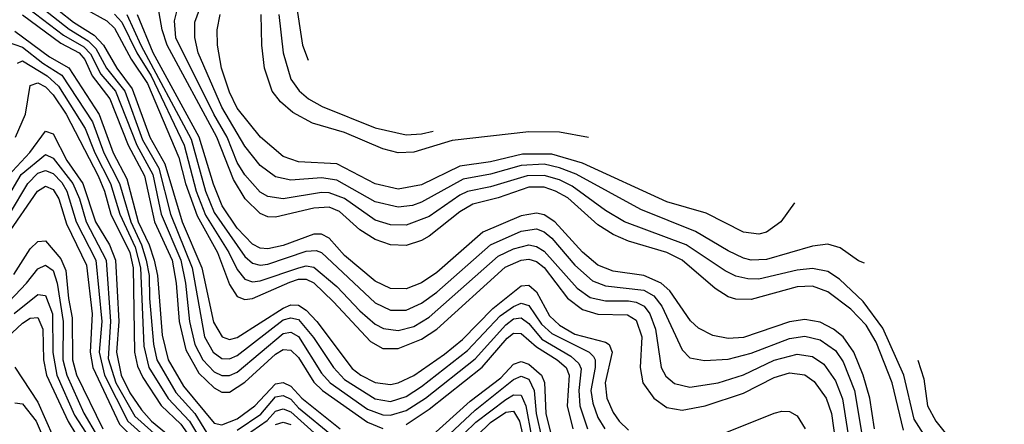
# Model space of a CAD drawing. Header units: inches. Extents: x 1173000 to 1307049, y 522583 to 678455.
# Tile 537 of 617: x 1201023 to 1203590, y 674962 to 676017. Entities that reach past the tile are written whole.
import ezdxf

# ---------------------------------------------------------------- set-up
doc = ezdxf.new("R2010")
doc.units = ezdxf.units.IN
doc.header["$MEASUREMENT"] = 0
doc.layers.add('B2607', color=7, linetype='Continuous')

msp = doc.modelspace()

# ---------------------------------------------------------------- linework, layer by layer
at = {"layer": 'B2607', "color": 5}
for points, elevation in [([(1201547.1, 676394.4), (1201610, 676398.4), (1201636.2, 676396.2), (1201662.9, 676382.9), (1201733.1, 676313.1), (1201751.7, 676270), (1201737.9, 676150), (1201742, 676070), (1201760.3, 675950), (1201775.1, 675911.4)], 2760), ([(1203225.6, 675382.2), (1203210, 675388.4), (1203161.9, 675421.9), (1203130, 675431.2), (1203090, 675426), (1202970, 675391.2), (1202930, 675390.3), (1202910, 675395.4), (1202870, 675413.8), (1202784.7, 675464.7), (1202642, 675522), (1202473.6, 675613.6), (1202430, 675630.8), (1202390, 675639.8), (1202330, 675636.5), (1202250, 675613.7), (1202178.8, 675601.2), (1202070, 675540.9), (1202047.3, 675532.7), (1202010, 675528.2), (1201950, 675542), (1201850, 675598.6), (1201810, 675604.1), (1201730, 675598.1), (1201690, 675607.4), (1201650, 675636.2), (1201610, 675687.4), (1201550, 675788.5), (1201488, 675930), (1201479.8, 675970), (1201479.8, 676010), (1201515.9, 676110)], 2660), ([(1201070, 676056.2), (1201151.5, 675991.5), (1201201.6, 675961.6), (1201221.3, 675941.3), (1201249.4, 675890), (1201296.5, 675830), (1201343.3, 675703.3), (1201385.2, 675630), (1201416.1, 675510), (1201472.4, 675370), (1201504.8, 675190), (1201526.8, 675150), (1201550, 675133.8), (1201570, 675132.8), (1201590, 675141.3), (1201710, 675234.2), (1201730, 675239.7), (1201750, 675235), (1201788.7, 675188.7), (1201840.8, 675110), (1201870, 675078.9), (1201950, 675028.2), (1201990, 675021.6), (1202030, 675035), (1202070, 675060.8), (1202190, 675154.1), (1202275.5, 675244.5), (1202310, 675269.1), (1202330, 675277.5), (1202350, 675272.1), (1202383.4, 675223.4), (1202410, 675198.9), (1202507.4, 675150), (1202518.5, 675138.5), (1202523.2, 675130), (1202523.1, 675110), (1202511.8, 675050), (1202517, 675017), (1202530, 674980.3), (1202548.1, 674950)], 2460), ([(1201088.5, 676070), (1201163.2, 676010), (1201216.6, 675976.6), (1201241.4, 675950), (1201275.7, 675890), (1201316.2, 675836.2), (1201362.2, 675710), (1201400.8, 675640.8), (1201446.7, 675490), (1201498, 675370), (1201528.5, 675228.5), (1201550.5, 675190.5), (1201570, 675183.1), (1201590, 675188.1), (1201710, 675265.2), (1201730, 675273.3), (1201750, 675272.8), (1201770, 675259.6), (1201797.7, 675230), (1201890, 675107.9), (1201911.9, 675090), (1201950, 675070.7), (1201990, 675065.5), (1202010, 675070), (1202050, 675089.6), (1202130, 675144.7), (1202176.9, 675183.1), (1202256, 675264), (1202330, 675323.3), (1202350, 675324.9), (1202370, 675307.7), (1202404.4, 675244.4), (1202430, 675220.1), (1202470, 675197.1), (1202550, 675176.3), (1202560.1, 675170), (1202567.6, 675150), (1202549.5, 675070), (1202553.9, 675030), (1202570, 674993.1), (1202585.8, 674970), (1202610, 674946.6)], 2480), ([(1203327.3, 674947.3), (1203297.7, 675070), (1203256, 675176), (1203230, 675220.3), (1203190, 675262.3), (1203130, 675307.5), (1203090, 675321.9), (1203050, 675320.4), (1202930, 675287.7), (1202890, 675288.3), (1202870, 675294.7), (1202836, 675316), (1202749.7, 675390), (1202710, 675410.2), (1202610, 675439.6), (1202570, 675456.6), (1202530, 675482.3), (1202451.9, 675551.9), (1202419.7, 675570), (1202390, 675580), (1202350, 675580.3), (1202270, 675552.6), (1202204.3, 675535.7), (1202170, 675515.6), (1202090, 675452.7), (1202070, 675440.9), (1202030, 675427.8), (1201990, 675429.5), (1201950, 675444), (1201910, 675469), (1201856.4, 675516.4), (1201830, 675528.1), (1201790, 675525.5), (1201690, 675501.7), (1201670, 675503.1), (1201650, 675511.3), (1201610.7, 675550), (1201579.8, 675599.8), (1201536.7, 675710), (1201407.3, 675950), (1201393.9, 675990), (1201380.6, 676070)], 2620), ([(1203425.1, 674865.1), (1203355.2, 674975.2), (1203328.1, 675090), (1203273.1, 675213.1), (1203221.8, 675281.8), (1203160.1, 675340.1), (1203130, 675360.1), (1203090, 675368.2), (1203050, 675363.6), (1202950, 675340.4), (1202920.9, 675340.9), (1202890, 675348.3), (1202862.1, 675362.1), (1202760.1, 675430), (1202599.3, 675490), (1202550, 675519.5), (1202462.9, 675582.9), (1202430, 675599.2), (1202390, 675610.8), (1202345.6, 675610), (1202250, 675580.9), (1202190, 675568.9), (1202170, 675559.5), (1202090, 675504.1), (1202030, 675480.9), (1201990, 675481.8), (1201950, 675494.2), (1201870, 675550.2), (1201830, 675565.4), (1201810, 675565.9), (1201710.1, 675550.1), (1201670, 675555.4), (1201650, 675566.7), (1201610, 675612.4), (1201590, 675644.6), (1201563.3, 675710), (1201529, 675770), (1201430, 675969.6), (1201426.4, 676013.6), (1201439.9, 676070)], 2640), ([(1201030, 676029.6), (1201130, 675955), (1201177.6, 675930), (1201193, 675913), (1201212, 675870), (1201258.2, 675810), (1201305.9, 675690), (1201348.3, 675610), (1201374.6, 675490), (1201420.3, 675390), (1201430.8, 675330), (1201438.8, 675230), (1201456.2, 675156.2), (1201490, 675095.5), (1201530, 675057.1), (1201550, 675046.3), (1201570, 675045.6), (1201610, 675071.7), (1201690, 675145.3), (1201710, 675156.7), (1201730, 675155.7), (1201750, 675136.5), (1201790, 675072.2), (1201812.6, 675050), (1201930, 674967.4), (1201970, 674951.6)], 2420), ([(1201045.7, 676045.7), (1201136.6, 675976.6), (1201190, 675946.2), (1201207.3, 675927.3), (1201234.2, 675874.2), (1201272.5, 675830), (1201327.8, 675690), (1201370, 675613.5), (1201391.7, 675510), (1201443.1, 675390), (1201455.2, 675330), (1201465.4, 675230), (1201479.7, 675170), (1201499.9, 675130), (1201530, 675098.7), (1201550, 675089.2), (1201570, 675089.4), (1201590, 675098.3), (1201710, 675199), (1201730, 675202.6), (1201750, 675191), (1201810, 675095.3), (1201832.5, 675070), (1201930, 675001.8), (1201970, 674986.6), (1201990, 674985.7), (1202030, 674998), (1202080.7, 675030), (1202210, 675133), (1202290, 675221.7), (1202310, 675237.4), (1202330, 675240), (1202350, 675225), (1202384.3, 675184.3), (1202459.5, 675139.5), (1202480.7, 675120.7), (1202486.7, 675106.7), (1202480.9, 675050), (1202482.9, 675010), (1202503.2, 674950)], 2440), ([(1201190, 676046.6), (1201250, 676013.8), (1201270, 675994.9), (1201313.5, 675913.5), (1201355.7, 675850), (1201437.8, 675657.8), (1201454.9, 675590), (1201485.2, 675505.2), (1201538.1, 675410), (1201570, 675326.1), (1201590, 675295.5), (1201610, 675287.6), (1201630, 675289.8), (1201727.4, 675332.6), (1201750, 675340.3), (1201770, 675340.7), (1201790, 675330.9), (1201841.2, 675281.2), (1201937.6, 675177.6), (1201970, 675159.9), (1202010, 675159.7), (1202070, 675183.6), (1202110, 675209.8), (1202288.5, 675371.5), (1202330, 675389.9), (1202350, 675392.4), (1202370, 675386.8), (1202390, 675371.1), (1202451.1, 675291.1), (1202490, 675261.2), (1202530, 675248.8), (1202607.4, 675247.4), (1202630, 675233.1), (1202645.3, 675190), (1202640.4, 675110), (1202647.1, 675070), (1202676.2, 675030), (1202710, 675006.1), (1202750, 674999.2), (1202810, 675010.1), (1202910, 675043.6), (1202990, 675083.8), (1203030, 675095.9), (1203070, 675090.9), (1203094.1, 675074.1), (1203125.9, 675030), (1203139.2, 674990), (1203153.6, 674890)], 2520), ([(1201270, 676030.6), (1201288.9, 676010), (1201328, 675930), (1201365.8, 675870), (1201451.3, 675690), (1201482.9, 675570), (1201507.5, 675507.5), (1201567.9, 675410), (1201590, 675365.5), (1201610, 675340.5), (1201630, 675333.3), (1201650, 675336.2), (1201750.3, 675370.3), (1201770, 675375.1), (1201790, 675372), (1201850, 675321.4), (1201910, 675257.9), (1201950, 675223.4), (1201971.7, 675211.7), (1202010, 675206.6), (1202050, 675217.4), (1202090, 675241.1), (1202270, 675400.2), (1202310, 675419.6), (1202350, 675429.5), (1202370, 675425.8), (1202390, 675413.7), (1202476.7, 675316.7), (1202510, 675292.9), (1202550, 675283.7), (1202610, 675283.9), (1202630, 675280.4), (1202650.6, 675270), (1202665.7, 675250), (1202680.5, 675210), (1202695.3, 675110), (1202707.7, 675087.7), (1202730, 675068.2), (1202770, 675058.6), (1202844.2, 675070), (1202910, 675090.8), (1202990, 675129.4), (1203050, 675145.3), (1203090, 675138.9), (1203119, 675119), (1203150, 675075), (1203168.4, 675028.5), (1203189.9, 674890)], 2540), ([(1201302.5, 676030), (1201338.8, 675950), (1201470, 675704.9), (1201507.1, 675570), (1201530, 675514.2), (1201610, 675399.2), (1201630, 675381.7), (1201650, 675376.9), (1201670, 675379.3), (1201770, 675413.4), (1201795.5, 675415.5), (1201810, 675409.5), (1201950, 675278.4), (1201990, 675259.5), (1202030, 675259.5), (1202070, 675277.4), (1202110, 675306.5), (1202250.5, 675429.5), (1202330, 675465.8), (1202370, 675471.6), (1202390, 675463.5), (1202410, 675447.4), (1202470, 675376.9), (1202516, 675336), (1202550, 675322.8), (1202650, 675311.9), (1202676.6, 675296.6), (1202697.1, 675270), (1202750, 675155.8), (1202770, 675135.7), (1202808.3, 675128.3), (1202870, 675131.7), (1202930, 675147.7), (1203030, 675185.7), (1203070, 675191.6), (1203110, 675182.1), (1203150, 675154.2), (1203170, 675125.2), (1203199.3, 675050), (1203222.9, 674910)], 2560), ([(1203251.5, 674950), (1203239.3, 675030), (1203222, 675090), (1203198, 675150), (1203170, 675189.8), (1203144.6, 675210), (1203110, 675228.1), (1203070, 675235.6), (1203030, 675229), (1202910, 675188), (1202870, 675185.8), (1202830, 675193.7), (1202793, 675213), (1202771.8, 675231.8), (1202718.3, 675310), (1202695.6, 675330), (1202650, 675349.5), (1202570, 675361.2), (1202530, 675377.2), (1202490, 675410.3), (1202418.3, 675490), (1202390, 675508.1), (1202370, 675512.8), (1202330, 675505), (1202230, 675462.5), (1202110, 675357.6), (1202070, 675331.1), (1202030, 675315.1), (1201990, 675316), (1201950, 675334.9), (1201870, 675401.7), (1201830, 675447.6), (1201810, 675457.7), (1201790, 675458), (1201710, 675428.3), (1201670, 675419.6), (1201650, 675421.3), (1201630, 675431.2), (1201590, 675472.9), (1201551.1, 675531.1), (1201527.8, 675587.8), (1201490.8, 675710), (1201370.9, 675930), (1201329.6, 676029.6)], 2580), ([(1203043.1, 675538.9), (1203007, 675490), (1202970, 675462.9), (1202950, 675458), (1202910, 675463), (1202812.3, 675512.3), (1202710, 675542.2), (1202490, 675642.6), (1202410, 675665.8), (1202334.1, 675665.9), (1202250, 675646.1), (1202170, 675635.2), (1202070, 675586.2), (1202010, 675574.6), (1201950, 675589.1), (1201850, 675640.8), (1201750, 675646.2), (1201710, 675660.2), (1201650.6, 675710.6), (1201590, 675785.6), (1201570, 675827.9), (1201549.3, 675890), (1201538.4, 675950), (1201537.8, 675990), (1201545.1, 676030)], 2680), ([(1202505.7, 675709.4), (1202430, 675723.1), (1202350, 675724.3), (1202150, 675701.3), (1202050, 675671.7), (1202010, 675670), (1201970, 675679.7), (1201870, 675722.6), (1201786.6, 675746.6), (1201734.7, 675774.7), (1201702.6, 675802.6), (1201681.3, 675830), (1201660.8, 675890), (1201654.2, 675950), (1201652.6, 676030)], 2720), ([(1201698.5, 676030), (1201710.1, 675930), (1201730, 675862), (1201751.1, 675831.1), (1201776.1, 675810), (1201811.5, 675790), (1201950, 675734.9), (1202030, 675716.1), (1202070, 675718.8), (1202100.5, 675725.7)], 2740), ([(1201010, 675986.8), (1201100.1, 675920.1), (1201150.9, 675890.9), (1201229.7, 675769.7), (1201266.1, 675670), (1201302.2, 675602.2), (1201332, 675490), (1201360.4, 675430), (1201373.8, 675390), (1201381.7, 675350), (1201394.4, 675194.4), (1201409.6, 675130), (1201450, 675061.6), (1201530, 674965.4), (1201550, 674960.4), (1201590, 674976.6), (1201635.9, 675010), (1201690, 675068), (1201710, 675071.4), (1201730, 675061.6), (1201758.7, 675030), (1201858.1, 674950)], 2380), ([(1200990, 675958.7), (1201030, 675945.1), (1201083.4, 675903.4), (1201132.4, 675872.4), (1201212.9, 675750), (1201242, 675670), (1201282.9, 675590), (1201312.7, 675490), (1201340.5, 675430), (1201352.6, 675390), (1201360, 675350), (1201360.8, 675290), (1201371.4, 675171.4), (1201380.5, 675130), (1201430, 675045), (1201479.8, 674990), (1201510, 674941)], 2360), ([(1201017.1, 675902.9), (1201030, 675909.2), (1201094.2, 675870), (1201123.7, 675843.7), (1201193.2, 675733.2), (1201218.8, 675670), (1201259.9, 675590), (1201284.1, 675510), (1201323.7, 675423.7), (1201337.9, 675370), (1201346.1, 675166.1), (1201359.7, 675110), (1201409.5, 675029.5), (1201465.1, 674970), (1201510, 674896.6)], 2340), ([(1201011.8, 675710), (1201038.1, 675770), (1201050, 675844.8), (1201070, 675851.7), (1201090, 675841.3), (1201110, 675821.1), (1201143.9, 675770), (1201227, 675610), (1201243.8, 675570), (1201260.3, 675510), (1201309.9, 675410), (1201318.5, 675370), (1201322, 675150), (1201330, 675114), (1201344, 675084), (1201391.5, 675011.5), (1201442.5, 674962.5), (1201465.2, 674930)], 2320), ([(1200992.9, 675610), (1201049.3, 675670.7), (1201090, 675726.1), (1201110, 675719.2), (1201145.9, 675650), (1201187.5, 675590), (1201220.8, 675490), (1201256.5, 675430), (1201273, 675390), (1201281.5, 675230), (1201274.8, 675150), (1201287.5, 675090), (1201310, 675044), (1201340, 675000), (1201366.8, 674970), (1201414.8, 674930)], 2280), ([(1200970, 675518.7), (1201027, 675613), (1201090, 675665.5), (1201110, 675655.7), (1201161.2, 675590), (1201178.7, 675550), (1201196.3, 675490), (1201248.3, 675390), (1201259.7, 675230), (1201253.7, 675133.7), (1201273.1, 675070), (1201323, 674983), (1201390, 674923.7)], 2260), ([(1200996, 675510), (1201043.8, 675590), (1201070, 675616.9), (1201090, 675623.5), (1201110, 675615.6), (1201132.3, 675592.3), (1201145.6, 675570), (1201170.4, 675490), (1201221.4, 675390), (1201236.9, 675230), (1201230, 675150), (1201243.9, 675090), (1201304.3, 674970), (1201371.6, 674910)], 2240), ([(1200910, 675340.5), (1201069.5, 675570), (1201090, 675582.6), (1201110, 675574.2), (1201125.2, 675550), (1201144.9, 675484.9), (1201196.6, 675376.6), (1201211.9, 675250), (1201206.9, 675150), (1201213.8, 675110), (1201282.7, 674962.7), (1201350, 674896.7)], 2220), ([(1201007.9, 675352.1), (1201050, 675419.4), (1201070, 675438.1), (1201090, 675439.9), (1201130, 675393.5), (1201143.1, 675363.1), (1201149.7, 675290), (1201159.8, 675239.8), (1201160.2, 675130), (1201171.1, 675091.1), (1201239.5, 674950)], 2180), ([(1200888, 675170), (1201040.6, 675330), (1201070, 675367.6), (1201090, 675377), (1201110, 675363.1), (1201120.2, 675330), (1201135.7, 675230), (1201135.5, 675130), (1201145.5, 675090), (1201190, 674991.4), (1201225.4, 674930)], 2160), ([(1201008.7, 675251.3), (1201070, 675300.1), (1201090, 675298.2), (1201108.6, 675250), (1201109.2, 675149.2), (1201119.6, 675090), (1201165.9, 674985.9), (1201240.1, 674870)], 2140), ([(1200949.2, 675150.8), (1201030, 675225.5), (1201050, 675238.4), (1201070, 675240.1), (1201083.2, 675210), (1201084.5, 675130), (1201092.8, 675090), (1201149.2, 674969.2), (1201208.8, 674870)], 2120), ([(1202030, 674962), (1202090, 675001.4), (1202228.8, 675111.2), (1202293.6, 675186.4), (1202310, 675199.8), (1202330, 675198.5), (1202370, 675164.2), (1202424.5, 675130), (1202447.8, 675110), (1202455.2, 675090), (1202450.2, 675010), (1202465, 674950)], 2420), ([(1202090, 674925.6), (1202197.4, 675022.6), (1202276.9, 675083.1), (1202310, 675119.1), (1202330, 675125.7), (1202350, 675119), (1202382.9, 675090), (1202391.4, 675071.4), (1202394.9, 674990), (1202409.6, 674930)], 2380), ([(1203364.7, 675129.1), (1203380.4, 675080.4), (1203390.1, 675010), (1203411.1, 674970), (1203464.1, 674904.1), (1203484.4, 674870), (1203502.9, 674822.9), (1203524.7, 674730), (1203590, 674609.3)], 2660), ([(1201010, 675111), (1201070, 675019.5), (1201110, 674929.1)], 2080), ([(1202090, 674887.1), (1202210, 674999.4), (1202310, 675078.8), (1202330, 675087.4), (1202350, 675080.2), (1202364.2, 675050), (1202369.6, 674990), (1202384.4, 674924.4)], 2360), ([(1201590, 674947.2), (1201651.7, 674988.3), (1201690, 675033.5), (1201710, 675037.3), (1201730, 675027.9), (1201750, 675005.5), (1201840.8, 674930)], 2360), ([(1202090, 674849.9), (1202212.5, 674967.5), (1202290, 675026.7), (1202310, 675039.2), (1202330, 675037.8), (1202342.6, 675010), (1202357, 674930)], 2340), ([(1201010, 675017.7), (1201030, 675015.2), (1201065.8, 674970), (1201134, 674810)], 2060), ([(1201608.1, 674930), (1201668, 674972), (1201690, 674996), (1201710, 675002.1), (1201730, 674994.8), (1201816.3, 674916.3)], 2340), ([(1202110, 674830.4), (1202250, 674966.8), (1202290, 674994.1), (1202310, 674996.3), (1202325.5, 674970), (1202339.7, 674910)], 2320), ([(1202810, 674918.8), (1202990, 674991.5), (1203010, 674996.7), (1203030, 674995.4), (1203050, 674984.5), (1203071.1, 674950)], 2480), ([(1201690, 674961.8), (1201710, 674967.7), (1201730, 674962)], 2320)]:
    msp.add_lwpolyline(points, dxfattribs=dict(at, elevation=elevation))

doc.saveas('drawing.dxf')
